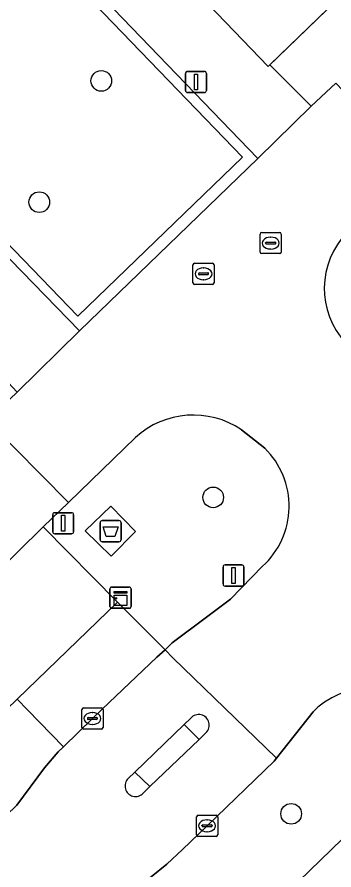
# Model space of a CAD drawing. Extents: x 157445 to 158888, y 383061 to 384688.
# Drawn here: x 158422.66 to 158437.65, y 383911.91 to 383952.28 of the extents above; entities that cross this region are included whole.
import ezdxf

# ---------------------------------------------------------------- set-up
doc = ezdxf.new("R2010")
doc.units = 0
for name, color, linetype in [('IMGEO_Afval_apart_plaats', 7, 'Continuous'), ('IMGEO_Boom', 7, 'Continuous'), ('IMGEO_Erf', 7, 'Continuous'), ('IMGEO_Groenvoorziening', 7, 'Continuous'), ('IMGEO_Haag', 7, 'Continuous'), ('IMGEO_Kast', 7, 'Continuous'), ('IMGEO_Kolk', 7, 'Continuous'), ('IMGEO_Lichtmast', 7, 'Continuous'), ('IMGEO_Muur', 7, 'Continuous'), ('IMGEO_Pand_overbouw', 7, 'Continuous'), ('IMGEO_Parkeervlak_open', 7, 'Continuous'), ('IMGEO_Rijbaan_lokaal_open', 7, 'Continuous'), ('IMGEO_Rioolput', 7, 'Continuous'), ('IMGEO_Verkeerseiland_gesloten', 7, 'Continuous'), ('IMGEO_Voetpad_gesloten', 7, 'Continuous'), ('IMGEO_Voetpad_open', 7, 'Continuous')]:
    doc.layers.add(name, color=color, linetype=linetype)

msp = doc.modelspace()

# ---------------------------------------------------------------- linework, layer by layer
at = {"layer": 'IMGEO_Afval_apart_plaats'}
for p, q in [((158426.592, 383927.545), (158426.592, 383928.345)), ((158426.592, 383928.345), (158426.592, 383927.545)), ((158426.692, 383928.445), (158427.482, 383928.445)), ((158427.482, 383928.445), (158426.692, 383928.445)), ((158427.582, 383928.345), (158427.582, 383927.545)), ((158427.582, 383927.545), (158427.582, 383928.345)), ((158427.482, 383927.445), (158426.692, 383927.445)), ((158426.692, 383927.445), (158427.482, 383927.445))]:
    msp.add_line(p, q, dxfattribs=at)
msp.add_lwpolyline([(158426.735, 383928.159), (158427.439, 383928.159), (158427.29, 383927.689), (158426.884, 383927.689), (158426.735, 383928.159)], dxfattribs=at)
for centre, start, end in [((158426.692, 383928.345), 90, 180), ((158426.692, 383928.345), 90, 180), ((158427.482, 383928.345), 0, 90), ((158427.482, 383928.345), 360, 90), ((158426.692, 383927.545), 180, 270), ((158426.692, 383927.545), 180, 270), ((158427.482, 383927.545), 270, 0), ((158427.482, 383927.545), 270, 0)]:
    msp.add_arc(centre, 0.1, start, end, dxfattribs=at)
at = {"layer": 'IMGEO_Boom'}
for centre in [(158426.648, 383949.261), (158423.714, 383943.52), (158431.942, 383929.547), (158435.631, 383914.568)]:
    msp.add_circle(centre, 0.489, dxfattribs=at)
at = {"layer": 'IMGEO_Erf'}
msp.add_lwpolyline([(158438.559, 383913.872), (158416.387, 383892.382)], dxfattribs=at)
at = {"layer": 'IMGEO_Groenvoorziening'}
for points in [[(158433.327, 383945.647), (158414.022, 383965.663), (158406.227, 383958.145), (158425.532, 383938.129)], [(158422.655, 383914.984), (158423.96, 383916.751), (158424.606, 383917.499), (158424.863, 383917.743), (158423.161, 383919.483), (158422.663, 383919.992), (158402.61, 383900.565), (158399.337, 383897.416), (158387.866, 383886.324), (158390.324, 383883.695)]]:
    msp.add_lwpolyline(points, close=True, dxfattribs=at)
at = {"layer": 'IMGEO_Haag'}
msp.add_lwpolyline([(158422.655, 383914.984), (158423.96, 383916.751), (158424.606, 383917.499), (158424.863, 383917.743), (158423.161, 383919.483), (158422.663, 383919.992), (158402.61, 383900.565), (158399.337, 383897.416), (158387.866, 383886.324), (158390.324, 383883.695)], close=True, dxfattribs=at)
at = {"layer": 'IMGEO_Kast'}
for p, q in [((158427.132, 383925.3), (158427.973, 383925.3)), ((158427.973, 383925.3), (158427.132, 383925.3)), ((158427.057, 383924.375), (158427.057, 383925.216)), ((158427.057, 383925.216), (158427.057, 383924.375)), ((158428.057, 383925.225), (158428.057, 383924.384)), ((158428.057, 383924.384), (158428.057, 383925.225)), ((158427.982, 383924.3), (158427.141, 383924.3)), ((158427.141, 383924.3), (158427.982, 383924.3))]:
    msp.add_line(p, q, dxfattribs=at)
for points in [[(158427.252, 383925.09), (158427.852, 383925.09), (158427.852, 383925.005), (158427.252, 383925.005), (158427.252, 383925.09)], [(158427.252, 383924.915), (158427.852, 383924.915), (158427.852, 383924.426), (158427.252, 383924.426), (158427.252, 383924.915)]]:
    msp.add_lwpolyline(points, dxfattribs=at)
msp.add_circle((158427.336, 383924.764), 0.0377, dxfattribs=at)
for centre, start, end in [((158427.135, 383925.222), 92.4484, 184.2845), ((158427.135, 383925.222), 92.4484, 184.2845), ((158427.979, 383925.222), 2.4484, 94.2845), ((158427.979, 383925.222), 2.4484, 94.2845), ((158427.135, 383924.378), 182.4484, 274.2845), ((158427.135, 383924.378), 182.4484, 274.2845), ((158427.979, 383924.378), 272.4484, 4.2845), ((158427.979, 383924.378), 272.4484, 4.2845)]:
    msp.add_arc(centre, 0.0779, start, end, dxfattribs=at)
at = {"layer": 'IMGEO_Kolk'}
for p, q in [((158425.728, 383918.655), (158425.728, 383919.507)), ((158425.803, 383919.581), (158426.655, 383919.581)), ((158426.216, 383919.361), (158426.241, 383919.361)), ((158426.729, 383919.507), (158426.729, 383918.655)), ((158425.987, 383919.075), (158425.987, 383919.087)), ((158426.425, 383919.038), (158426.027, 383919.038)), ((158426.03, 383919.124), (158426.428, 383919.124)), ((158426.239, 383918.801), (158426.214, 383918.801)), ((158426.471, 383919.087), (158426.471, 383919.075)), ((158426.655, 383918.581), (158425.803, 383918.581)), ((158431.153, 383913.576), (158431.153, 383914.428)), ((158431.228, 383914.502), (158432.08, 383914.502)), ((158432.154, 383914.428), (158432.154, 383913.576)), ((158431.412, 383913.996), (158431.412, 383914.008)), ((158431.85, 383913.959), (158431.452, 383913.959)), ((158431.455, 383914.045), (158431.853, 383914.045)), ((158431.641, 383914.282), (158431.666, 383914.282)), ((158431.896, 383914.008), (158431.896, 383913.996)), ((158431.664, 383913.722), (158431.639, 383913.722)), ((158432.08, 383913.502), (158431.228, 383913.502))]:
    msp.add_line(p, q, dxfattribs=at)
for points in [[(158425.728, 383918.655), (158425.728, 383919.507)], [(158425.803, 383919.581), (158426.655, 383919.581)], [(158426.729, 383919.507), (158426.729, 383918.655)], [(158426.655, 383918.581), (158425.803, 383918.581)], [(158431.153, 383913.576), (158431.153, 383914.428)], [(158431.228, 383914.502), (158432.08, 383914.502)], [(158432.154, 383914.428), (158432.154, 383913.576)], [(158432.08, 383913.502), (158431.228, 383913.502)]]:
    msp.add_lwpolyline(points, dxfattribs=at)
for centre, radius, start, end in [((158425.805, 383919.505), 0.0765, 91.552, 178.448), ((158425.805, 383919.505), 0.0765, 91.552, 178.448), ((158426.653, 383919.505), 0.0765, 1.552, 88.448), ((158426.653, 383919.505), 0.0765, 1.552, 88.448), ((158426.027, 383919.084), 0.0403, 85.8775, 175.7526), ((158426.024, 383919.074), 0.0366, 178.938, 274.7102), ((158426.428, 383919.081), 0.043, 264.8664, 352.4533), ((158426.432, 383919.086), 0.0386, 1.7309, 96.639), ((158425.805, 383918.657), 0.0765, 181.552, 268.448), ((158425.805, 383918.657), 0.0765, 181.552, 268.448), ((158426.653, 383918.657), 0.0765, 271.552, 358.448), ((158426.653, 383918.657), 0.0765, 271.552, 358.448), ((158431.23, 383914.426), 0.0765, 91.552, 178.448), ((158431.23, 383914.426), 0.0765, 91.552, 178.448), ((158432.078, 383914.426), 0.0765, 1.552, 88.448), ((158432.078, 383914.426), 0.0765, 1.552, 88.448), ((158431.452, 383914.005), 0.0403, 85.8775, 175.7526), ((158431.449, 383913.995), 0.0366, 178.938, 274.7102), ((158431.853, 383914.002), 0.043, 264.8664, 352.4533), ((158431.857, 383914.007), 0.0386, 1.7309, 96.639), ((158431.23, 383913.578), 0.0765, 181.552, 268.448), ((158431.23, 383913.578), 0.0765, 181.552, 268.448), ((158432.078, 383913.578), 0.0765, 271.552, 358.448), ((158432.078, 383913.578), 0.0765, 271.552, 358.448)]:
    msp.add_arc(centre, radius, start, end, dxfattribs=at)
for centre, major_axis, ratio, start_param, end_param in [((158426.215, 383919.081), (-0.387, 0.002), 0.722429, 4.712389, 7.853982), ((158426.24, 383919.081), (-0.39, 0.002), 0.717154, 1.570796, 4.712389), ((158431.64, 383914.002), (-0.387, 0.002), 0.722429, 4.712389, 7.853982), ((158431.665, 383914.002), (-0.39, 0.002), 0.717154, 1.570796, 4.712389)]:
    msp.add_ellipse(centre, major_axis=major_axis, ratio=ratio, start_param=start_param, end_param=end_param, dxfattribs=at)
at = {"layer": 'IMGEO_Lichtmast'}
for p, q in [((158430.63, 383948.811), (158430.63, 383949.611)), ((158430.63, 383949.611), (158430.63, 383948.811)), ((158430.73, 383949.711), (158431.52, 383949.711)), ((158431.52, 383949.711), (158430.73, 383949.711)), ((158431.62, 383949.611), (158431.62, 383948.811)), ((158431.62, 383948.811), (158431.62, 383949.611)), ((158431.52, 383948.711), (158430.73, 383948.711)), ((158430.73, 383948.711), (158431.52, 383948.711)), ((158424.348, 383927.922), (158424.348, 383928.722)), ((158424.348, 383928.722), (158424.348, 383927.922)), ((158424.448, 383928.822), (158425.238, 383928.822)), ((158425.238, 383928.822), (158424.448, 383928.822)), ((158425.338, 383928.722), (158425.338, 383927.922)), ((158425.338, 383927.922), (158425.338, 383928.722)), ((158425.238, 383927.822), (158424.448, 383927.822)), ((158424.448, 383927.822), (158425.238, 383927.822)), ((158432.407, 383925.447), (158432.407, 383926.247)), ((158432.407, 383926.247), (158432.407, 383925.447)), ((158432.507, 383926.347), (158433.297, 383926.347)), ((158433.297, 383926.347), (158432.507, 383926.347)), ((158433.397, 383926.247), (158433.397, 383925.447)), ((158433.397, 383925.447), (158433.397, 383926.247)), ((158433.297, 383925.347), (158432.507, 383925.347)), ((158432.507, 383925.347), (158433.297, 383925.347))]:
    msp.add_line(p, q, dxfattribs=at)
for points in [[(158431.05, 383949.586), (158431.2, 383949.586), (158431.2, 383948.836), (158431.05, 383948.836), (158431.05, 383949.586)], [(158424.768, 383928.697), (158424.918, 383928.697), (158424.918, 383927.947), (158424.768, 383927.947), (158424.768, 383928.697)], [(158432.827, 383926.222), (158432.977, 383926.222), (158432.977, 383925.472), (158432.827, 383925.472), (158432.827, 383926.222)]]:
    msp.add_lwpolyline(points, dxfattribs=at)
for centre, start, end in [((158430.73, 383949.611), 90, 180), ((158430.73, 383949.611), 90, 180), ((158431.52, 383949.611), 0, 90), ((158431.52, 383949.611), 360, 90), ((158430.73, 383948.811), 180, 270), ((158430.73, 383948.811), 180, 270), ((158431.52, 383948.811), 270, 0), ((158431.52, 383948.811), 270, 0), ((158424.448, 383928.722), 90, 180), ((158424.448, 383928.722), 90, 180), ((158425.238, 383928.722), 0, 90), ((158425.238, 383928.722), 360, 90), ((158424.448, 383927.922), 180, 270), ((158424.448, 383927.922), 180, 270), ((158425.238, 383927.922), 270, 0), ((158425.238, 383927.922), 270, 0), ((158432.507, 383926.247), 90, 180), ((158432.507, 383926.247), 90, 180), ((158433.297, 383926.247), 0, 90), ((158433.297, 383926.247), 360, 90), ((158432.507, 383925.447), 180, 270), ((158432.507, 383925.447), 180, 270), ((158433.297, 383925.447), 270, 0), ((158433.297, 383925.447), 270, 0)]:
    msp.add_arc(centre, 0.1, start, end, dxfattribs=at)
at = {"layer": 'IMGEO_Muur'}
for points in [[(158413.982, 383966.412), (158409.715, 383962.302), (158405.447, 383958.192), (158425.621, 383937.433), (158434.057, 383945.589)], [(158425.532, 383938.129), (158406.227, 383958.145), (158414.022, 383965.663), (158433.327, 383945.647)]]:
    msp.add_lwpolyline(points, close=True, dxfattribs=at)
at = {"layer": 'IMGEO_Pand_overbouw'}
msp.add_lwpolyline([(158425.632, 383961.586), (158424.462, 383960.428), (158434.549, 383949.942), (158445.621, 383960.65), (158444.208, 383962.111), (158441.175, 383959.171), (158441.67, 383958.947), (158440.276, 383956.507), (158438.79, 383954.605), (158437.327, 383953.137)], dxfattribs=at)
at = {"layer": 'IMGEO_Parkeervlak_open'}
msp.add_lwpolyline([(158422.663, 383919.992), (158427.408, 383924.589), (158423.893, 383928.151), (158414.385, 383918.785), (158415.043, 383918.131), (158413.038, 383916.181), (158412.358, 383916.874), (158399.194, 383904.113), (158402.61, 383900.565)], close=True, dxfattribs=at)
at = {"layer": 'IMGEO_Rijbaan_lokaal_open'}
for points in [[(158438.284, 383942.098), (158441.5, 383945.23), (158437.749, 383949.15), (158436.572, 383948.07), (158434.057, 383945.589), (158425.621, 383937.433), (158422.661, 383934.531), (158421.25, 383933.184), (158425.089, 383929.297), (158428.263, 383932.382)], [(158398.991, 383904.323), (158399.194, 383904.113), (158412.358, 383916.874), (158411.093, 383918.164), (158413.038, 383920.127), (158414.385, 383918.785), (158423.893, 383928.151), (158425.089, 383929.297), (158421.25, 383933.184), (158360.596, 383874.532), (158356.812, 383871.139), (158363.321, 383863.658), (158364.847, 383861.904), (158365.392, 383861.867)], [(158433.284, 383932.743), (158434.38, 383931.872)], [(158434.276, 383926.286), (158432.759, 383924.734), (158431.618, 383923.884), (158430.007, 383922.664), (158429.695, 383922.36), (158429.662, 383922.328), (158430.037, 383921.951), (158434.943, 383917.201), (158436.67, 383919.397), (158436.893, 383919.609)], [(158429, 383911.582), (158429.753, 383912.179), (158430.49, 383912.884), (158431.654, 383914.002), (158434.828, 383917.055), (158434.943, 383917.201), (158430.037, 383921.951), (158429.662, 383922.328), (158429.271, 383921.991), (158426.684, 383919.516), (158426.229, 383919.081), (158424.863, 383917.743), (158424.606, 383917.499), (158423.96, 383916.751), (158422.655, 383914.984), (158390.324, 383883.695)], [(158427.923, 383916.243), (158428.231, 383916.538), (158430.57, 383918.8), (158430.88, 383919.103)], [(158431.598, 383918.404), (158431.285, 383918.092), (158428.946, 383915.861), (158428.633, 383915.544)]]:
    msp.add_lwpolyline(points, dxfattribs=at)
for centre, radius, start, end in [((158440.998, 383939.438), 3.8, 135.5722, 222.9433), ((158431.002, 383929.382), 4.062, 55.8248, 132.4), ((158431.7, 383929.128), 3.836, 312.1903, 45.6764), ((158439.553, 383916.471), 4.114, 43.7793, 130.2827), ((158431.253, 383918.767), 0.501, 313.5522, 137.9843), ((158428.267, 383915.883), 0.498, 133.6759, 317.2187)]:
    msp.add_arc(centre, radius, start, end, dxfattribs=at)
at = {"layer": 'IMGEO_Rioolput'}
for p, q in [((158434.163, 383941.157), (158434.163, 383942.009)), ((158434.238, 383942.083), (158435.09, 383942.083)), ((158434.651, 383941.863), (158434.676, 383941.863)), ((158435.164, 383942.009), (158435.164, 383941.157)), ((158434.422, 383941.577), (158434.422, 383941.589)), ((158434.86, 383941.54), (158434.462, 383941.54)), ((158434.465, 383941.626), (158434.863, 383941.626)), ((158434.906, 383941.589), (158434.906, 383941.577)), ((158435.09, 383941.083), (158434.238, 383941.083)), ((158434.674, 383941.303), (158434.649, 383941.303)), ((158431.06, 383940.627), (158431.912, 383940.627)), ((158430.985, 383939.701), (158430.985, 383940.553)), ((158431.473, 383940.407), (158431.498, 383940.407)), ((158431.986, 383940.553), (158431.986, 383939.701)), ((158431.244, 383940.121), (158431.244, 383940.133)), ((158431.682, 383940.084), (158431.284, 383940.084)), ((158431.287, 383940.17), (158431.685, 383940.17)), ((158431.496, 383939.847), (158431.471, 383939.847)), ((158431.728, 383940.133), (158431.728, 383940.121)), ((158431.912, 383939.627), (158431.06, 383939.627))]:
    msp.add_line(p, q, dxfattribs=at)
for points in [[(158434.163, 383941.157), (158434.163, 383942.009)], [(158434.238, 383942.083), (158435.09, 383942.083)], [(158435.164, 383942.009), (158435.164, 383941.157)], [(158435.09, 383941.083), (158434.238, 383941.083)], [(158431.06, 383940.627), (158431.912, 383940.627)], [(158430.985, 383939.701), (158430.985, 383940.553)], [(158431.986, 383940.553), (158431.986, 383939.701)], [(158431.912, 383939.627), (158431.06, 383939.627)]]:
    msp.add_lwpolyline(points, dxfattribs=at)
for centre, radius, start, end in [((158434.24, 383942.007), 0.0765, 91.552, 178.448), ((158434.24, 383942.007), 0.0765, 91.552, 178.448), ((158435.088, 383942.007), 0.0765, 1.552, 88.448), ((158435.088, 383942.007), 0.0765, 1.552, 88.448), ((158434.462, 383941.586), 0.0403, 85.8775, 175.7526), ((158434.459, 383941.576), 0.0366, 178.938, 274.7102), ((158434.863, 383941.583), 0.043, 264.8664, 352.4533), ((158434.867, 383941.588), 0.0386, 1.7309, 96.639), ((158434.24, 383941.159), 0.0765, 181.552, 268.448), ((158434.24, 383941.159), 0.0765, 181.552, 268.448), ((158435.088, 383941.159), 0.0765, 271.552, 358.448), ((158435.088, 383941.159), 0.0765, 271.552, 358.448), ((158431.062, 383940.551), 0.0765, 91.552, 178.448), ((158431.062, 383940.551), 0.0765, 91.552, 178.448), ((158431.91, 383940.551), 0.0765, 1.552, 88.448), ((158431.91, 383940.551), 0.0765, 1.552, 88.448), ((158431.284, 383940.13), 0.0403, 85.8775, 175.7526), ((158431.281, 383940.12), 0.0366, 178.938, 274.7102), ((158431.685, 383940.127), 0.043, 264.8664, 352.4533), ((158431.689, 383940.132), 0.0386, 1.7309, 96.639), ((158431.062, 383939.703), 0.0765, 181.552, 268.448), ((158431.062, 383939.703), 0.0765, 181.552, 268.448), ((158431.91, 383939.703), 0.0765, 271.552, 358.448), ((158431.91, 383939.703), 0.0765, 271.552, 358.448)]:
    msp.add_arc(centre, radius, start, end, dxfattribs=at)
for centre, major_axis, ratio, start_param, end_param in [((158434.65, 383941.583), (-0.387, 0.002), 0.722429, 4.712389, 7.853982), ((158434.675, 383941.583), (-0.39, 0.002), 0.717154, 1.570796, 4.712389), ((158431.472, 383940.127), (-0.387, 0.002), 0.722429, 4.712389, 7.853982), ((158431.497, 383940.127), (-0.39, 0.002), 0.717154, 1.570796, 4.712389)]:
    msp.add_ellipse(centre, major_axis=major_axis, ratio=ratio, start_param=start_param, end_param=end_param, dxfattribs=at)
at = {"layer": 'IMGEO_Verkeerseiland_gesloten'}
for points in [[(158430.88, 383919.103), (158430.57, 383918.8)], [(158430.57, 383918.8), (158431.285, 383918.092), (158431.598, 383918.404)], [(158428.231, 383916.538), (158427.923, 383916.243)], [(158428.633, 383915.544), (158428.946, 383915.861), (158428.231, 383916.538)]]:
    msp.add_lwpolyline(points, dxfattribs=at)
for centre, radius, start, end in [((158431.253, 383918.767), 0.501, 313.5522, 137.9843), ((158428.267, 383915.883), 0.498, 133.6759, 317.2187)]:
    msp.add_arc(centre, radius, start, end, dxfattribs=at)
at = {"layer": 'IMGEO_Voetpad_gesloten'}
msp.add_lwpolyline([(158427.101, 383929.123), (158425.882, 383927.96), (158427.119, 383926.762), (158428.269, 383927.939)], close=True, dxfattribs=at)
at = {"layer": 'IMGEO_Voetpad_open'}
for points in [[(158413.982, 383966.412), (158434.057, 383945.589), (158436.572, 383948.07), (158434.629, 383950.019), (158434.549, 383949.942), (158424.462, 383960.428)], [(158434.488, 383952.819), (158433.25, 383953.838), (158432.091, 383954.944), (158429.432, 383957.937), (158428.146, 383959.455), (158428.528, 383959.778), (158426.68, 383961.933), (158425.943, 383961.252), (158425.632, 383961.586), (158424.462, 383960.428), (158434.549, 383949.942), (158434.629, 383950.019), (158445.621, 383960.65), (158445.181, 383961.104), (158444.208, 383962.111), (158441.175, 383959.171), (158441.67, 383958.947), (158440.276, 383956.507), (158438.79, 383954.605), (158437.327, 383953.137)], [(158445.621, 383960.65), (158434.629, 383950.019), (158436.572, 383948.07), (158437.749, 383949.15)], [(158402.592, 383955.381), (158406.446, 383951.327), (158409.009, 383949.635), (158409.304, 383949.327), (158409.113, 383949.142), (158410.899, 383947.286), (158410.711, 383947.107), (158420.744, 383936.585), (158422.661, 383934.531), (158425.621, 383937.433), (158405.447, 383958.192)], [(158434.38, 383931.872), (158433.284, 383932.743)], [(158428.263, 383932.382), (158425.089, 383929.297), (158423.893, 383928.151), (158427.408, 383924.589), (158429.662, 383922.328), (158429.695, 383922.36), (158430.007, 383922.664), (158431.618, 383923.884), (158432.759, 383924.734), (158434.276, 383926.286)], [(158436.893, 383919.609), (158436.67, 383919.397), (158434.943, 383917.201), (158434.828, 383917.055), (158431.654, 383914.002), (158430.49, 383912.884), (158429.753, 383912.179), (158429, 383911.582), (158427.575, 383910.555), (158427.264, 383910.251)], [(158416.387, 383892.382), (158438.559, 383913.872), (158442.523, 383919.317)]]:
    msp.add_lwpolyline(points, dxfattribs=at)
for points in [[(158427.119, 383926.762), (158425.882, 383927.96), (158427.101, 383929.123), (158428.269, 383927.939)], [(158427.408, 383924.589), (158422.663, 383919.992), (158423.161, 383919.483), (158424.863, 383917.743), (158426.229, 383919.081), (158426.684, 383919.516), (158429.271, 383921.991), (158429.662, 383922.328)], [(158431.285, 383918.092), (158430.57, 383918.8), (158428.231, 383916.538), (158428.946, 383915.861)]]:
    msp.add_lwpolyline(points, close=True, dxfattribs=at)
for centre, radius, start, end in [((158440.998, 383939.438), 3.8, 135.5722, 222.9433), ((158431.002, 383929.382), 4.062, 55.8248, 132.4), ((158431.7, 383929.128), 3.836, 312.1903, 45.6764), ((158439.553, 383916.471), 4.114, 43.7793, 130.2827)]:
    msp.add_arc(centre, radius, start, end, dxfattribs=at)

doc.saveas('drawing.dxf')
